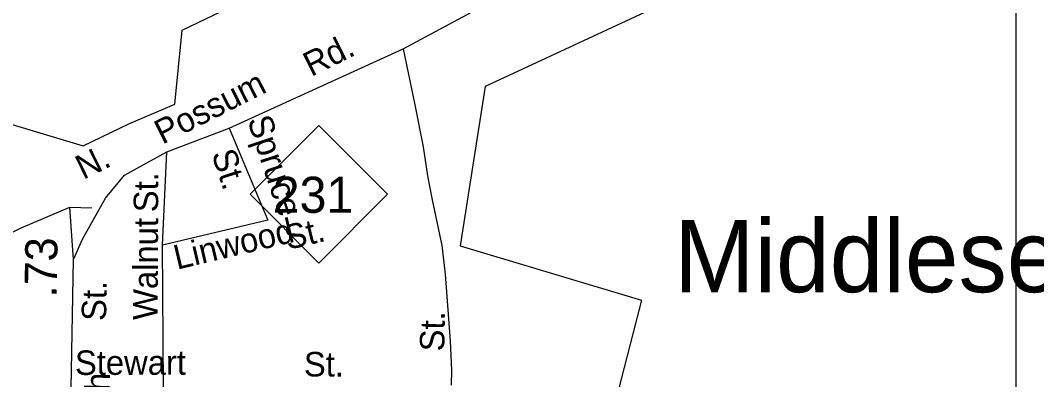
# Model space of a CAD drawing. Extents: x 2220236 to 2384410, y 720751 to 894131.
# Drawn here: x 2235895 to 2239837, y 743918 to 745311 of the extents above; entities that cross this region are included whole.
import ezdxf

# ---------------------------------------------------------------- set-up
doc = ezdxf.new("R2010")
doc.units = 0
for name, color, linetype in [('Exist Boundary Political City Limit New', 7, 'Continuous'), ('Exist Civil Demographics City Label', 7, 'Continuous'), ('Exist Road Non-System Type 51', 7, 'Continuous'), ('Exist Road Non-System Type 51 Label', 7, 'Continuous'), ('Exist Road Primary NC Attributed', 7, 'Continuous'), ('Exist Road Primary NC Label', 7, 'Continuous'), ('Exist Road Primary NC Service Mileage Hundredths English Label', 7, 'Continuous'), ('Exist Road Primary NC Shield CELL', 7, 'Continuous'), ('Exist Road Primary NC Shield Number Label', 7, 'Continuous'), ('Map Preparation Boundary City Limit Buffer Line', 7, 'Continuous'), ('Map Preparation Inset Cut Line', 7, 'Continuous')]:
    doc.layers.add(name, color=color, linetype=linetype)

msp = doc.modelspace()

# ---------------------------------------------------------------- linework, layer by layer
at = {"layer": 'Exist Boundary Political City Limit New'}
for points in [[(2235237, 745095.4), (2236138, 744824.9), (2236315.8, 744909.7), (2236493.5, 744986.4), (2236522, 745273.1), (2236857.2, 745434.7)], [(2238316, 745341.8), (2237697.8, 745055.1), (2237600.8, 744437.2), (2238303.8, 744227.2), (2237948.2, 742846.1), (2238400.8, 742729), (2238594.8, 742672.5), (2238764.5, 742644.2), (2239019, 742648.2), (2239358.5, 742644.2), (2239919.8, 742614.7)]]:
    msp.add_lwpolyline(points, dxfattribs=at)
at = {"layer": 'Exist Road Non-System Type 51'}
for p, q in [((2236446.6, 744439.5), (2236462.8, 744802.1)), ((2236086.8, 744586.8), (2236172.2, 744584.7)), ((2236100.4, 744384.7), (2236086.8, 744586.8)), ((2236449.9, 743889.1), (2236446.6, 744439.5))]:
    msp.add_line(p, q, dxfattribs=at)
for points in [[(2237380.1, 745200.3), (2237424.9, 744983.8), (2237456.8, 744821), (2237474.3, 744709.2), (2237491.9, 744614.9), (2237529.2, 744438.8), (2237542.1, 744327), (2237562.2, 744067.2), (2237567.1, 743955.4), (2237565.7, 743897.4)], [(2236705.2, 744893.4), (2236854.7, 744537.3), (2236446.6, 744439.5)], [(2235729.1, 744421.9), (2235897.7, 744507.5), (2236086.8, 744586.8)]]:
    msp.add_lwpolyline(points, dxfattribs=at)
at = {"layer": 'Exist Road Primary NC Attributed'}
msp.add_lwpolyline([(2236089.7, 743291.6), (2236091.7, 743884.7), (2236100.4, 744384.7), (2236135.7, 744463.5), (2236224.4, 744622.2), (2236298.7, 744711.4), (2236462.8, 744802.1), (2236705.2, 744893.4), (2237380.1, 745200.3), (2237789, 745422.4), (2238830.4, 745932.7), (2239176.9, 746116.9), (2239346, 746200.8), (2239469.3, 746283.8), (2239572.7, 746362.7), (2239701.8, 746467.6)], dxfattribs=at)
at = {"layer": 'Exist Road Primary NC Shield CELL'}
msp.add_lwpolyline([(2236786.4, 744636.9), (2237052.8, 744903.3), (2237319.2, 744636.9), (2237052.8, 744370.5)], close=True, dxfattribs=at)
at = {"layer": 'Map Preparation Boundary City Limit Buffer Line'}
for points in [[(2235237, 745095.4), (2236138, 744824.9), (2236315.8, 744909.7), (2236493.5, 744986.4), (2236522, 745273.1), (2236857.2, 745434.7)], [(2238316, 745341.8), (2237697.8, 745055.1), (2237600.8, 744437.2), (2238303.8, 744227.2), (2237948.2, 742846.1), (2238400.8, 742729), (2238594.8, 742672.5), (2238764.5, 742644.2), (2239019, 742648.2), (2239358.5, 742644.2), (2239919.8, 742614.7)]]:
    msp.add_lwpolyline(points, dxfattribs=at)
at = {"layer": 'Map Preparation Inset Cut Line'}
msp.add_lwpolyline([(2231448.3, 745428), (2239755.4, 745428), (2239755.4, 740165.1), (2231448.3, 740165.1), (2231448.3, 745428)], dxfattribs=at)
msp.add_lwpolyline([(2231448.3, 745428), (2239755.4, 745428), (2239755.4, 740165.1), (2231448.3, 740165.1), (2231448.3, 745428)], dxfattribs=at)

# ---------------------------------------------------------------- texts
at = {"layer": 'Exist Civil Demographics City Label'}
msp.add_text('Middlesex', height=280, dxfattribs=at).set_placement((2238430.8, 744257.5))
at = {"layer": 'Exist Road Non-System Type 51 Label'}
for s, rotation, p in [('Rd.', 26.3219, (2237022.7, 745091.4)), ('Possum', 26.7482, (2236446, 744828.9)), ('Spruce', 288.2554, (2236774.4, 744925.2)), ('N.', 26.2751, (2236139.1, 744692.4)), ('St.', 288.2554, (2236635.3, 744794.3)), ('St.', 89.8141, (2236429.2, 744567.3)), ('Walnut', 89.6194, (2236426.9, 744149.4)), ('Linwood', 13.3263, (2236502.3, 744344.5)), ('St.', 13.3263, (2236932.2, 744421.2)), ('St.', 89.0279, (2237538.9, 744027.4)), ('Stewart', 0.1239, (2236106.5, 743936.6)), ('St.', 359.8696, (2236994.5, 743930.9))]:
    msp.add_text(s, height=95, rotation=rotation, dxfattribs=at).set_placement(p)
at = {"layer": 'Exist Road Primary NC Label'}
for s, p in [('St.', (2236227.1, 744145.4)), ('Nash', (2236237.1, 743647.9))]:
    msp.add_text(s, height=95, rotation=88.8903, dxfattribs=at).set_placement(p)
at = {"layer": 'Exist Road Primary NC Service Mileage Hundredths English Label'}
msp.add_text('.73', height=125, rotation=88.9956, dxfattribs=at).set_placement((2236035.3, 744236.7))
at = {"layer": 'Exist Road Primary NC Shield Number Label'}
msp.add_text('231', height=140, dxfattribs=at).set_placement((2236873.7, 744565.2))

doc.saveas('drawing.dxf')
